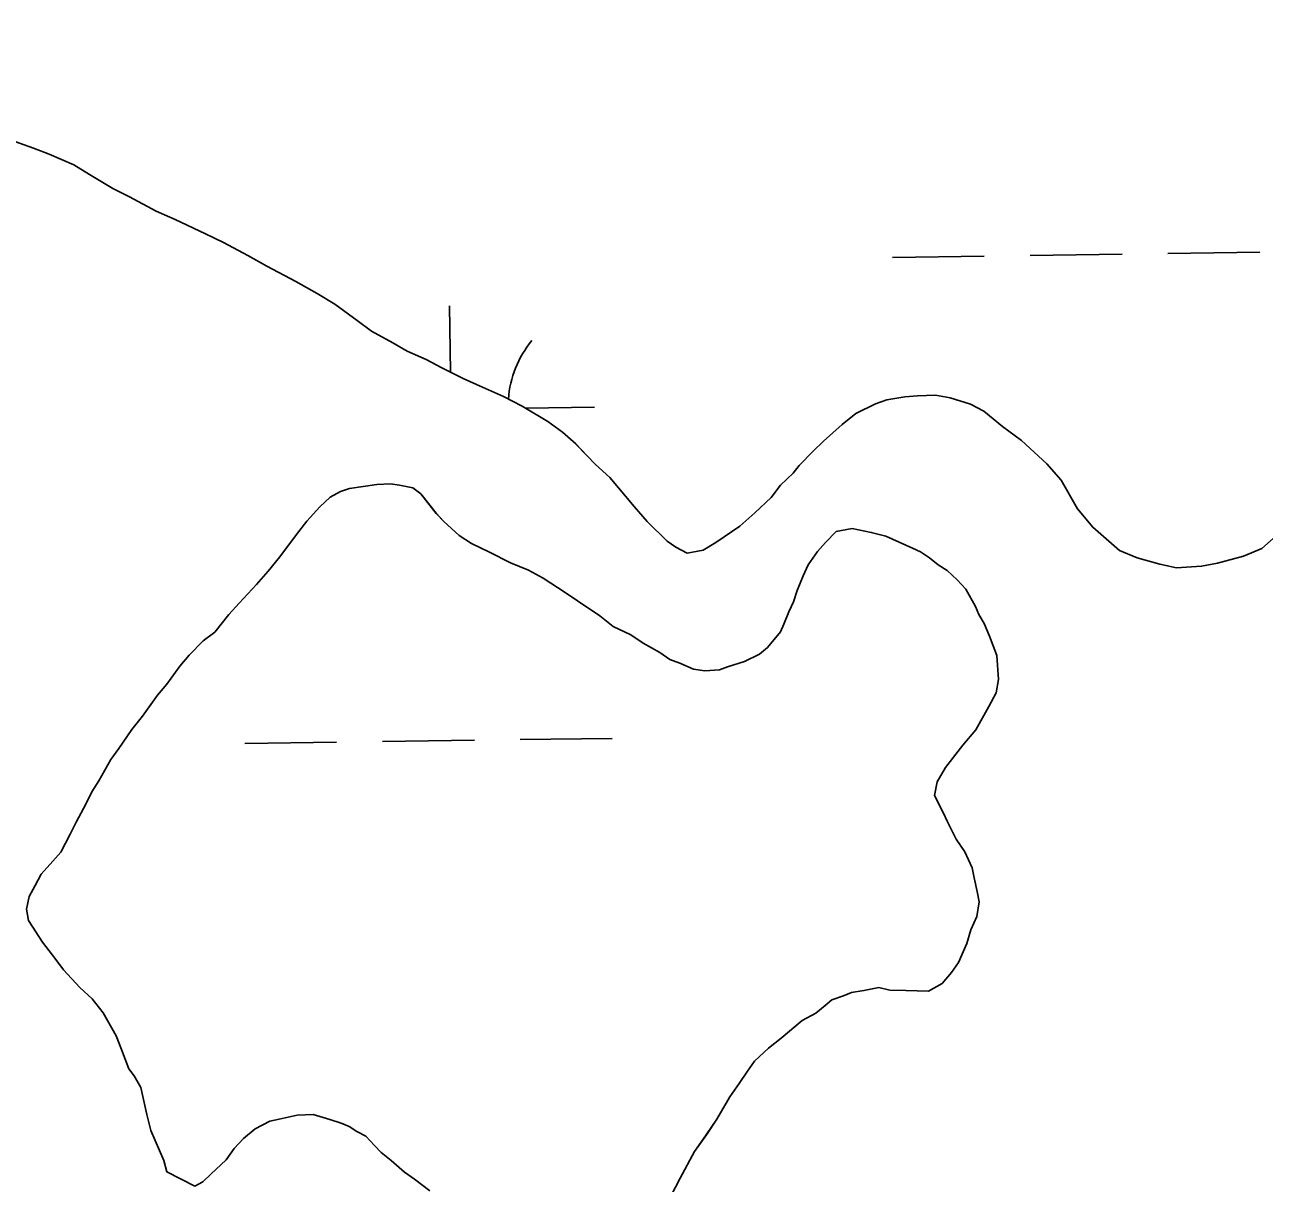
# Model space of a CAD drawing. Extents: x 3767014 to 3805179, y 361544 to 387384.
# Drawn here: x 3785475.6 to 3785907.4, y 375265.6 to 375669.1 of the extents above; entities that cross this region are included whole.
import ezdxf

# ---------------------------------------------------------------- set-up
doc = ezdxf.new("R2010")
doc.units = 0
for name, color, linetype in [('V-RIVR-EDGE', 7, 'Continuous'), ('V-TOPO-SHOR', 7, 'Continuous'), ('V-WETL-SWMP', 7, 'Continuous')]:
    doc.layers.add(name, color=color, linetype=linetype)

msp = doc.modelspace()

# ---------------------------------------------------------------- linework, layer by layer
at = {"layer": 'V-RIVR-EDGE'}
msp.add_spline([(3785266.865, 377529.211), (3785342.8, 377494.248), (3785391.258, 377467.439), (3785439.72, 377442.249), (3785475.246, 377418.707), (3785525.316, 377389.469), (3785575.383, 377359.422), (3785621.413, 377331.811), (3785722.351, 377269.288), (3785796.661, 377231.094), (3785852.385, 377199.415), (3785928.324, 377166.069), (3785964.678, 377149.804), (3786028.506, 377124.576), (3786060.018, 377113.175), (3786092.316, 377092.068), (3786117.34, 377073.405), (3786135.083, 377053.143), (3786154.458, 377039.347), (3786176.258, 377024.735), (3786206.946, 377006.867), (3786256.211, 376979.248), (3786328.098, 376942.677), (3786374.949, 376919.917), (3786491.265, 376862.208), (3786553.467, 376833.749), (3786619.713, 376805.279), (3786729.589, 376759.718), (3786796.656, 376736.099), (3786845.136, 376718.187), (3786867.767, 376712.469), (3787003.51, 376661.992), (3787089.16, 376631.048), (3787163.496, 376603.367), (3787230.559, 376578.13), (3787257.223, 376568.359), (3787300.044, 376551.27), (3787354.992, 376532.533), (3787409.127, 376512.181), (3787544.074, 376466.558), (3787612.756, 376442.126), (3787657.197, 376425.841), (3787730.724, 376398.162), (3787781.63, 376380.244), (3787834.96, 376361.511), (3787891.524, 376341.961), (3787940, 376322.432), (3787998.976, 376297.215), (3788050.697, 376281.721), (3788117.768, 376259.719), (3788176.757, 376240.164), (3788221.198, 376223.879), (3788259.981, 376209.226), (3788406.252, 376164.383), (3788541.215, 376125.23), (3788606.67, 376104.041), (3788679.39, 376077.173), (3788748.889, 376055.974), (3788871.693, 376005.528), (3788969.454, 375966.467), (3789047.013, 375933.926), (3789119.723, 375903.014), (3789155.253, 375881.09), (3789182.716, 375867.274), (3789214.225, 375854.256), (3789257.04, 375834.74), (3789281.286, 375828.21), (3789303.105, 375821.686), (3789328.955, 375809.491), (3789367.724, 375789.177), (3789414.577, 375767.225), (3789468.708, 375745.255), (3789509.105, 375728.981), (3789555.157, 375710.266), (3789585.849, 375694.015), (3789620.578, 375675.328), (3789681.97, 375646.062), (3789753.859, 375610.3), (3789792.633, 375591.603), (3789842.712, 375566.408), (3789897.64, 375539.584), (3789938.019, 375516.03), (3789968.727, 375506.25), (3790004.289, 375497.265), (3790030.972, 375494.773), (3790047.128, 375487.455), (3790077.007, 375469.589), (3790124.633, 375433.077), (3790192.442, 375382.768), (3790252.165, 375332.478), (3790290.91, 375302.459), (3790337.741, 375271.611), (3790406.357, 375220.491), (3790469.329, 375175.855), (3790570.248, 375106.054), (3790647.751, 375050.868), (3790691.367, 375028.115), (3790744.667, 374997.251), (3790806.838, 374955.852), (3790873.863, 374915.249), (3790932, 374877.903), (3791002.231, 374825.97), (3791052.265, 374782.175), (3791082.927, 374753.793), (3791131.331, 374705.149), (3791170.05, 374664.616), (3791192.631, 374638.681), (3791220.891, 374620.01), (3791288.67, 374557.569), (3791322.577, 374533.223), (3791362.944, 374504.817), (3791396.042, 374480.473), (3791434.785, 374449.645), (3791482.407, 374411.517), (3791534.052, 374365.291), (3791646.192, 374254.216), (3791707.514, 374196.644), (3791738.968, 374161.791), (3791773.65, 374123.694), (3791803.497, 374092.888), (3791829.321, 374070.18), (3791830.912, 374059.662), (3791837.316, 374032.958), (3791849.409, 374017.562), (3791884.123, 373992.405), (3791930.977, 373971.262), (3791954.393, 373955.838), (3791993.134, 373924.202), (3792026.979, 373874.785), (3792047.912, 373836.722), (3792063.186, 373799.482), (3792086.509, 373746.857), (3792112.249, 373690.181), (3792141.261, 373648.864), (3792158.993, 373624.558), (3792177.552, 373607.528), (3792214.702, 373586.409), (3792255.083, 373563.665), (3792301.119, 373538.48), (3792346.34, 373510.871), (3792382.671, 373485.71), (3792422.225, 373455.689), (3792479.537, 373411.875), (3792548.144, 373356.711), (3792619.168, 373298.307), (3792672.431, 373252.077), (3792709.534, 373212.357), (3792750.656, 373162.113), (3792839.385, 373068.08), (3792888.572, 373008.92), (3792945.027, 372945.699), (3792999.062, 372884.91), (3793053.898, 372820.884), (3793149.89, 372720.363), (3793208.761, 372653.092), (3793261.195, 372598.777), (3793315.232, 372538.796), (3793358.792, 372493.399), (3793409.592, 372432.618), (3793462.809, 372367.787), (3793498.283, 372323.219), (3793536.997, 372280.26), (3793578.124, 372232.443), (3793604.724, 372196.792), (3793668.438, 372125.466), (3793703.128, 372090.604), (3793760.41, 372034.66), (3793806.384, 371984.404), (3793839.438, 371942.268), (3793939.427, 371823.136), (3793981.333, 371763.186), (3794029.674, 371688.662), (3794050.609, 371651.408), (3794073.177, 371620.62), (3794178.796, 371488.535), (3794237.625, 371404.28), (3794268.243, 371358.106), (3794301.293, 371314.353), (3794332.724, 371269.794), (3794395.613, 371192), (3794429.476, 371149.862), (3794472.201, 371093.953), (3794523.788, 371024.274), (3794601.175, 370922.181), (3794640.679, 370871.942), (3794687.421, 370805.509), (3794733.389, 370752.828), (3794829.339, 370635.323), (3794895.463, 370557.521), (3794959.948, 370470.826), (3795013.158, 370403.569), (3795070.394, 370329.023), (3795159.854, 370203.448), (3795225.98, 370126.454), (3795296.13, 370041.363), (3795379.18, 369940.065), (3795459.001, 369841.201), (3795508.163, 369772.337), (3795554.103, 369708.333), (3795661.315, 369566.538), (3795715.338, 369500.897), (3795762.105, 369444.169), (3795798.366, 369390.703), (3795915.247, 369234.327), (3795963.601, 369165.465), (3796028.082, 369077.153), (3796043.387, 369052.853), (3796054.672, 369037.459), (3796077.242, 369007.48), (3796148.213, 368927.239), (3796183.677, 368878.627), (3796226.382, 368814.631), (3796275.531, 368740.105), (3796314.222, 368688.25), (3796353.714, 368633.158), (3796401.268, 368567.533), (3796456.873, 368487.33), (3796513.292, 368409.551), (3796545.533, 368365.8), (3796626.113, 368246.716), (3796670.449, 368188.377), (3796704.298, 368140.578), (3796751.041, 368074.145), (3796787.308, 368023.105), (3796838.907, 367958.278), (3796844.528, 367942.09), (3796845.295, 367925.104), (3796846.094, 367921.059), (3796852.559, 367919.425), (3796863.071, 367918.59), (3796875.166, 367904.003), (3796903.398, 367874.01), (3796931.629, 367844.017), (3796952.579, 367812.424), (3796982.392, 367767.87), (3797007.371, 367730.606), (3797037.194, 367690.095), (3797062.185, 367657.684), (3797075.869, 367631.77), (3797095.223, 367609.078), (3797126.665, 367569.372), (3797156.484, 367527.244), (3797212.099, 367451.085), (3797254.808, 367388.706), (3797302.183, 367327.228)], degree=3, dxfattribs=at)
at = {"layer": 'V-TOPO-SHOR'}
for points in [[(3785468.852, 375629.561), (3785478.619, 375626.155), (3785484.083, 375624.043), (3785492.658, 375620.275), (3785498.091, 375616.982), (3785506.24, 375612.042), (3785512.079, 375609.134), (3785521.412, 375604.163), (3785528.037, 375601.233), (3785538.551, 375596.232), (3785544.783, 375593.313), (3785553.338, 375588.756), (3785559.943, 375585.039), (3785570.054, 375579.655), (3785577.437, 375575.522), (3785583.648, 375571.815), (3785591.386, 375566.097), (3785596.413, 375562.419), (3785603.799, 375558.288), (3785608.849, 375555.398), (3785615.472, 375552.47), (3785620.918, 375549.57), (3785628.311, 375545.832), (3785632.987, 375543.741), (3785642.34, 375539.559), (3785648.955, 375536.235), (3785657.884, 375530.882), (3785662.912, 375527.204), (3785667.538, 375523.142), (3785671.376, 375519.104), (3785674.446, 375515.87), (3785679.458, 375511.405), (3785687.869, 375501.333), (3785692.465, 375496.093), (3785699.383, 375489.213), (3785702.483, 375487.161), (3785706.373, 375485.091), (3785711.917, 375486.131), (3785716.322, 375488.777), (3785724.745, 375494.473), (3785729.988, 375499.068), (3785735.645, 375504.44), (3785738.907, 375508.694), (3785743.353, 375512.915), (3785745.393, 375515.62), (3785750.251, 375520.621), (3785753.888, 375524.074), (3785760.344, 375529.821), (3785765.173, 375533.638), (3785771.96, 375537.012), (3785775.939, 375538.486), (3785782.274, 375539.506), (3785786.615, 375539.789), (3785792.929, 375540.02), (3785798.029, 375539.101), (3785805.07, 375536.948), (3785809.735, 375534.464), (3785816.299, 375529.17), (3785822.875, 375524.271), (3785831.733, 375516.159), (3785836.711, 375510.512), (3785842.368, 375500.512), (3785847.719, 375494.067), (3785856.97, 375485.947), (3785863.213, 375483.419), (3785871.04, 375481.249), (3785876.92, 375479.913), (3785885.605, 375480.479), (3785891.151, 375481.519), (3785900.281, 375484.042), (3785906.657, 375486.639), (3785912.707, 375492.001)], [(3785525.104, 375269.545), (3785524.025, 375273.516), (3785519.56, 375283.879), (3785518.127, 375289.435), (3785516.713, 375295.778), (3785516.007, 375298.948), (3785513.744, 375302.95), (3785511.835, 375305.362), (3785509.251, 375312.131), (3785507.401, 375316.909), (3785502.877, 375324.908), (3785499.06, 375329.736), (3785494.829, 375333.786), (3785489.072, 375339.849), (3785486.405, 375343.463), (3785481.83, 375349.495), (3785476.902, 375357.111), (3785476.216, 375361.07), (3785477.115, 375365.383), (3785479.186, 375369.272), (3785481.256, 375373.159), (3785485.318, 375377.786), (3785488.156, 375380.866), (3785491.47, 375387.088), (3785493.551, 375391.37), (3785496.864, 375397.592), (3785498.945, 375401.874), (3785501.411, 375405.753), (3785505.542, 375413.136), (3785508.401, 375417.005), (3785512.906, 375423.589), (3785516.572, 375428.226), (3785521.887, 375435.578), (3785525.141, 375439.437), (3785529.634, 375445.628), (3785532.889, 375449.486), (3785537.746, 375454.485), (3785541.767, 375457.535), (3785546.655, 375463.716), (3785550.303, 375467.564), (3785556.383, 375474.109), (3785560.444, 375478.734), (3785564.516, 375483.753), (3785570.234, 375491.491), (3785573.9, 375496.125), (3785578.364, 375501.137), (3785582.002, 375504.59), (3785585.598, 375506.468), (3785588.778, 375507.569), (3785593.526, 375508.235), (3785598.273, 375508.901), (3785603.01, 375509.173), (3785606.152, 375508.7), (3785610.858, 375507.789), (3785613.565, 375505.749), (3785618.909, 375498.911), (3785621.596, 375496.082), (3785626.988, 375491.212), (3785631.25, 375488.345), (3785637.482, 375485.424), (3785644.875, 375481.687), (3785651.118, 375479.162), (3785656.168, 375476.272), (3785663.924, 375471.342), (3785668.186, 375468.473), (3785675.933, 375463.148), (3785680.57, 375459.482), (3785686.8, 375456.562), (3785691.064, 375453.693), (3785696.89, 375450.389), (3785700.374, 375447.936), (3785703.89, 375446.662), (3785708.566, 375444.571), (3785712.494, 375444.075), (3785717.626, 375444.337), (3785720.414, 375445.45), (3785726.373, 375447.266), (3785731.565, 375449.892), (3785734.383, 375452.185), (3785738.858, 375457.588), (3785740.111, 375460.316), (3785741.799, 375464.609), (3785743.466, 375468.113), (3785744.748, 375472.02), (3785746.849, 375477.091), (3785748.527, 375480.991), (3785751.799, 375485.635), (3785754.64, 375488.716), (3785758.285, 375492.564), (3785763.831, 375493.604), (3785770.498, 375492.25), (3785775.587, 375490.938), (3785780.264, 375488.845), (3785784.94, 375486.754), (3785787.668, 375485.5), (3785790.769, 375483.45), (3785793.857, 375481.007), (3785796.96, 375478.955), (3785800.423, 375475.713), (3785803.495, 375472.479), (3785806.886, 375466.48)], [(3785806.886, 375466.48), (3785807.998, 375463.693), (3785809.887, 375460.49), (3785811.744, 375456.107), (3785814.329, 375449.339), (3785814.904, 375441.046), (3785813.995, 375436.34), (3785811.511, 375431.673), (3785806.964, 375423.513), (3785802.489, 375418.109), (3785796.376, 375410.384), (3785793.488, 375405.333), (3785792.577, 375400.625), (3785795.577, 375394.637), (3785797.072, 375391.444), (3785800.073, 375385.453), (3785803.112, 375381.04), (3785805.727, 375375.453), (3785806.424, 375371.889), (3785807.484, 375367.132), (3785808.181, 375363.566), (3785807.261, 375358.465), (3785805.17, 375353.789), (3785803.866, 375349.091), (3785800.937, 375342.466), (3785798.481, 375338.982), (3785795.229, 375335.124), (3785790.431, 375332.488), (3785782.552, 375332.691), (3785777.039, 375332.832), (3785773.119, 375333.723), (3785767.966, 375332.672), (3785763.614, 375331.994), (3785760.827, 375330.884), (3785756.846, 375329.41), (3785754.433, 375327.501), (3785751.209, 375324.824), (3785746.411, 375322.189), (3785739.159, 375316.069), (3785734.735, 375312.635), (3785729.886, 375308.031), (3785727.43, 375304.545), (3785724.563, 375300.283), (3785721.288, 375295.636), (3785716.754, 375287.87), (3785713.065, 375282.447), (3785708.976, 375276.639), (3785704.005, 375267.306), (3785700.691, 375261.085)], [(3785616.777, 375262.85), (3785611.364, 375266.932), (3785607.878, 375269.385), (3785603.252, 375273.446), (3785599.778, 375276.295), (3785597.474, 375278.72), (3785594.404, 375281.952), (3785591.293, 375283.608), (3785588.578, 375285.255), (3785585.85, 375286.508), (3785581.942, 375287.792), (3785576.073, 375289.519), (3785570.547, 375289.267), (3785564.205, 375287.854), (3785561.032, 375287.147), (3785555.841, 375284.522), (3785551.81, 375281.077), (3785548.568, 375277.614), (3785545.709, 375273.745), (3785540.458, 375268.756), (3785537.628, 375266.069), (3785534.83, 375264.564), (3785525.104, 375269.545)]]:
    msp.add_lwpolyline(points, dxfattribs=at)
at = {"layer": 'V-WETL-SWMP'}
for p, q in [((3785777.927, 375588.068), (3785809.924, 375588.513)), ((3785825.922, 375588.735), (3785857.919, 375589.179)), ((3785873.918, 375589.402), (3785905.915, 375589.846)), ((3785623.876, 375548.074), (3785623.555, 375571.18)), ((3785650.104, 375535.546), (3785674.05, 375535.878)), ((3785552.257, 375418.743), (3785584.254, 375419.188)), ((3785600.252, 375419.41), (3785632.249, 375419.855)), ((3785648.248, 375420.077), (3785680.245, 375420.521))]:
    msp.add_line(p, q, dxfattribs=at)
for points in [[(3785912.707, 375492.001), (3785906.656, 375486.638), (3785900.282, 375484.043), (3785891.151, 375481.519), (3785885.606, 375480.479), (3785876.919, 375479.914), (3785871.041, 375481.248), (3785863.213, 375483.42), (3785856.971, 375485.946), (3785847.72, 375494.068), (3785842.367, 375500.512), (3785836.712, 375510.512), (3785831.733, 375516.159), (3785822.875, 375524.271), (3785816.3, 375529.17), (3785809.736, 375534.463), (3785805.069, 375536.948), (3785798.029, 375539.1), (3785792.929, 375540.02), (3785786.616, 375539.788), (3785782.273, 375539.506), (3785775.939, 375538.486), (3785771.96, 375537.012), (3785765.172, 375533.639), (3785760.343, 375529.821), (3785753.889, 375524.075), (3785750.252, 375520.621), (3785745.393, 375515.621), (3785743.353, 375512.915), (3785738.908, 375508.693), (3785735.645, 375504.441), (3785729.989, 375499.068), (3785724.746, 375494.473), (3785716.322, 375488.777), (3785711.917, 375486.131), (3785706.372, 375485.091), (3785702.484, 375487.162), (3785699.383, 375489.213), (3785692.465, 375496.092), (3785687.869, 375501.334), (3785679.457, 375511.405), (3785674.447, 375515.87), (3785671.377, 375519.103), (3785667.539, 375523.143), (3785662.913, 375527.204), (3785657.884, 375530.881), (3785648.955, 375536.235), (3785642.34, 375539.559), (3785632.987, 375543.741), (3785628.311, 375545.832), (3785620.917, 375549.57), (3785615.473, 375552.47), (3785608.848, 375555.399), (3785603.798, 375558.289), (3785596.414, 375562.42), (3785591.385, 375566.098), (3785583.648, 375571.815), (3785577.437, 375575.523), (3785570.054, 375579.654), (3785559.943, 375585.039), (3785553.338, 375588.756), (3785544.783, 375593.313), (3785538.551, 375596.232), (3785528.037, 375601.233), (3785521.412, 375604.163), (3785512.079, 375609.133), (3785506.241, 375612.042), (3785498.091, 375616.982), (3785492.657, 375620.276), (3785484.082, 375624.044), (3785478.618, 375626.155), (3785468.851, 375629.56)], [(3785525.104, 375269.545), (3785524.024, 375273.515), (3785519.56, 375283.878), (3785518.126, 375289.434), (3785516.713, 375295.777), (3785516.006, 375298.948), (3785513.744, 375302.949), (3785511.835, 375305.363), (3785509.25, 375312.13), (3785507.402, 375316.908), (3785502.878, 375324.908), (3785499.06, 375329.736), (3785494.828, 375333.787), (3785489.072, 375339.848), (3785486.405, 375343.464), (3785481.83, 375349.495), (3785476.902, 375357.111), (3785476.216, 375361.07), (3785477.115, 375365.383), (3785479.186, 375369.272), (3785481.257, 375373.16), (3785485.318, 375377.786), (3785488.156, 375380.866), (3785491.47, 375387.088), (3785493.551, 375391.371), (3785496.864, 375397.592), (3785498.945, 375401.875), (3785501.41, 375405.753), (3785505.542, 375413.136), (3785508.401, 375417.004), (3785512.906, 375423.59), (3785516.573, 375428.225), (3785521.887, 375435.578), (3785525.14, 375439.436), (3785529.635, 375445.627), (3785532.888, 375449.486), (3785537.746, 375454.485), (3785541.767, 375457.535), (3785546.656, 375463.716), (3785550.303, 375467.564), (3785556.384, 375474.109), (3785560.444, 375478.734), (3785564.515, 375483.754), (3785570.233, 375491.49), (3785573.9, 375496.126), (3785578.365, 375501.136), (3785582.001, 375504.59), (3785585.597, 375506.468), (3785588.779, 375507.569), (3785593.526, 375508.235), (3785598.274, 375508.901), (3785603.011, 375509.174), (3785606.152, 375508.699), (3785610.859, 375507.789), (3785613.566, 375505.749), (3785618.908, 375498.91), (3785621.595, 375496.082), (3785626.988, 375491.213), (3785631.25, 375488.344), (3785637.482, 375485.424), (3785644.875, 375481.686), (3785651.117, 375479.161), (3785656.167, 375476.271), (3785663.924, 375471.342), (3785668.186, 375468.473), (3785675.933, 375463.149), (3785680.569, 375459.482), (3785686.8, 375456.562), (3785691.063, 375453.693), (3785696.89, 375450.39), (3785700.375, 375447.935), (3785703.89, 375446.662), (3785708.566, 375444.571), (3785712.495, 375444.076), (3785717.626, 375444.338), (3785720.414, 375445.449), (3785726.374, 375447.266), (3785731.565, 375449.892), (3785734.384, 375452.185), (3785738.859, 375457.588), (3785740.111, 375460.315), (3785741.799, 375464.608), (3785743.466, 375468.112), (3785744.749, 375472.021), (3785746.85, 375477.091), (3785748.527, 375480.99), (3785751.8, 375485.636), (3785754.639, 375488.716), (3785758.285, 375492.564), (3785763.831, 375493.604), (3785770.497, 375492.25), (3785775.587, 375490.937), (3785780.264, 375488.845), (3785784.94, 375486.754), (3785787.667, 375485.501), (3785790.768, 375483.451), (3785793.858, 375481.006), (3785796.959, 375478.955), (3785800.423, 375475.713), (3785803.494, 375472.48), (3785806.887, 375466.48)], [(3785806.887, 375466.48), (3785807.998, 375463.693), (3785809.886, 375460.491), (3785811.744, 375456.107), (3785814.329, 375449.339), (3785814.904, 375441.047), (3785813.995, 375436.34), (3785811.51, 375431.673), (3785806.964, 375423.513), (3785802.489, 375418.109), (3785796.377, 375410.383), (3785793.488, 375405.333), (3785792.578, 375400.626), (3785795.578, 375394.636), (3785797.072, 375391.444), (3785800.072, 375385.454), (3785803.112, 375381.04), (3785805.727, 375375.454), (3785806.424, 375371.889), (3785807.484, 375367.131), (3785808.181, 375363.566), (3785807.261, 375358.465), (3785805.17, 375353.789), (3785803.866, 375349.092), (3785800.937, 375342.466), (3785798.482, 375338.982), (3785795.229, 375335.124), (3785790.431, 375332.488), (3785782.553, 375332.691), (3785777.038, 375332.833), (3785773.119, 375333.722), (3785767.967, 375332.672), (3785763.614, 375331.995), (3785760.826, 375330.885), (3785756.846, 375329.41), (3785754.432, 375327.502), (3785751.21, 375324.825), (3785746.412, 375322.189), (3785739.159, 375316.069), (3785734.735, 375312.635), (3785729.886, 375308.03), (3785727.431, 375304.545), (3785724.562, 375300.283), (3785721.289, 375295.637), (3785716.754, 375287.87), (3785713.066, 375282.447), (3785708.975, 375276.639), (3785704.005, 375267.307), (3785700.691, 375261.085)], [(3785616.776, 375262.85), (3785611.363, 375266.931), (3785607.878, 375269.386), (3785603.252, 375273.447), (3785599.778, 375276.296), (3785597.475, 375278.72), (3785594.405, 375281.952), (3785591.294, 375283.609), (3785588.577, 375285.256), (3785585.85, 375286.508), (3785581.942, 375287.792), (3785576.073, 375289.519), (3785570.548, 375289.267), (3785564.205, 375287.854), (3785561.033, 375287.147), (3785555.841, 375284.521), (3785551.811, 375281.077), (3785548.568, 375277.613), (3785545.71, 375273.745), (3785540.457, 375268.756), (3785537.628, 375266.069), (3785534.83, 375264.565), (3785525.104, 375269.545)]]:
    msp.add_lwpolyline(points, dxfattribs=at)
msp.add_arc((3785679.286, 375536.426), 35.246, 140.02403, 176.35117, dxfattribs=at)

doc.saveas('drawing.dxf')
